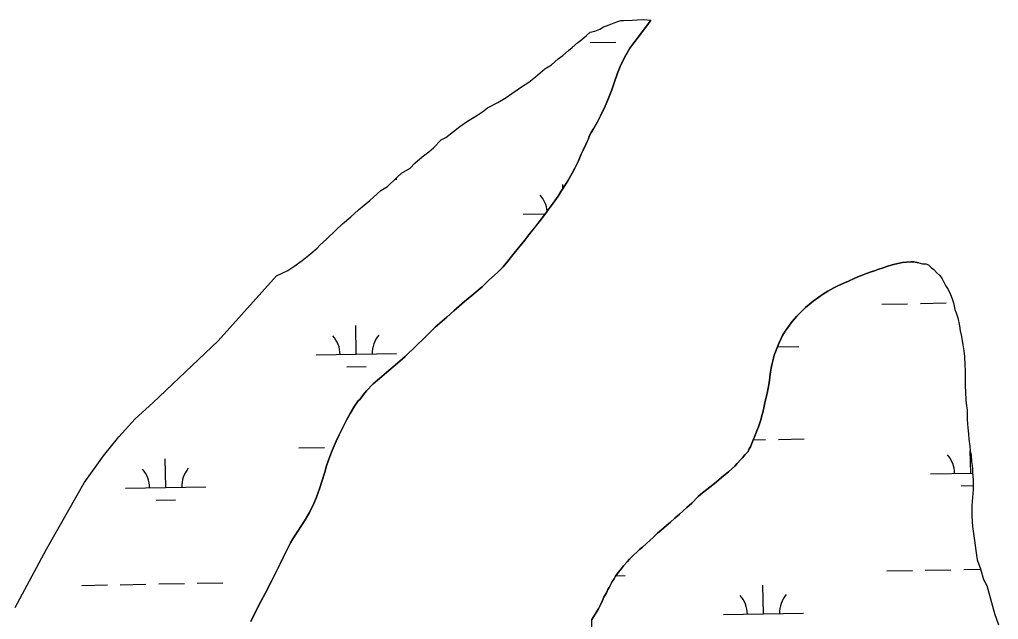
# Model space of a CAD drawing. Extents: x 3914892 to 3953151, y 242587 to 268572.
# Drawn here: x 3947519 to 3948739, y 264233 to 264980 of the extents above; entities that cross this region are included whole.
import ezdxf

# ---------------------------------------------------------------- set-up
doc = ezdxf.new("R2010")
doc.units = 0
doc.layers.add('V-TOPO-SHOR', color=7, linetype='Continuous')
doc.layers.add('V-WETL-SWMP', color=7, linetype='Continuous')

msp = doc.modelspace()

# ---------------------------------------------------------------- linework, layer by layer
at = {"layer": 'V-TOPO-SHOR'}
for points in [[(3948020.8, 264809.2), (3948029, 264815.6), (3948034.9, 264820.6), (3948044.1, 264830.7), (3948050.1, 264833.3), (3948059.5, 264840.9), (3948067.7, 264847.3), (3948077.1, 264853.7), (3948085.4, 264858.8), (3948096, 264865.3), (3948101.9, 264870.3), (3948114.9, 264876.9), (3948125.5, 264883.3), (3948132.6, 264888.4), (3948145.6, 264897.4), (3948153.8, 264902.5), (3948162, 264908.9), (3948173.7, 264919), (3948182, 264924.1), (3948190.2, 264931.7), (3948196.1, 264935.5), (3948203.1, 264941.8), (3948207.8, 264945.7), (3948214.8, 264952), (3948219.5, 264955.8), (3948225.3, 264960.8), (3948230, 264964.6), (3948236, 264966.1), (3948242, 264968.7), (3948246.7, 264971.3), (3948250.3, 264972.6), (3948253.8, 264974), (3948259.8, 264976.6), (3948264.6, 264978), (3948268.1, 264979.4), (3948271.8, 264979.5), (3948282.6, 264979.9), (3948288.7, 264980.1), (3948297.1, 264980.5), (3948305.6, 264979.6)], [(3948227.9, 264831.8), (3948229.2, 264836), (3948231.4, 264839.5), (3948234.2, 264844.1), (3948239.2, 264853.1), (3948242.9, 264860.6), (3948248.7, 264872.4), (3948251.9, 264880.6), (3948257, 264893.1), (3948260, 264901.6), (3948264.3, 264913.7), (3948267.4, 264921.8), (3948272.7, 264933.1), (3948279.6, 264944.7), (3948284.5, 264951.6), (3948291.6, 264960.7), (3948293.6, 264963.4), (3948299.1, 264970.5), (3948301.9, 264974.3), (3948305.6, 264979.6)], [(3947967.4, 264533.1), (3947976, 264540.4), (3947990, 264552), (3947999.4, 264560.4), (3948013.6, 264574.2), (3948022.9, 264583.4), (3948036.8, 264597.1), (3948051.3, 264609.4), (3948060, 264617.5), (3948073.5, 264629.2), (3948082.7, 264636.5), (3948095.5, 264647.4), (3948103.4, 264655.2), (3948114.8, 264665.7), (3948121.5, 264672.3), (3948127.6, 264679.2), (3948135.5, 264689.3), (3948140.8, 264695.9), (3948148.5, 264705.5), (3948153.7, 264712.1), (3948161.3, 264721.7), (3948166.3, 264728.2), (3948173.4, 264737.5), (3948177.7, 264743.4), (3948184, 264751.5), (3948190.1, 264760.3), (3948194, 264766.4), (3948200.2, 264776.1), (3948202.2, 264779.4), (3948207.7, 264789.1), (3948211.1, 264795.1), (3948215.4, 264804.3), (3948219, 264812.8), (3948221.2, 264817.8), (3948224.5, 264824.8), (3948226.4, 264828.6), (3948227.9, 264831.8)], [(3947839.1, 264660.9), (3947853.3, 264667.5), (3947860.4, 264672.6), (3947871, 264680.2), (3947879.2, 264686.6), (3947889.7, 264695.5), (3947893.2, 264699.2), (3947901.4, 264706.8), (3947913.1, 264718.1), (3947921.2, 264725.7), (3947931.8, 264734.5), (3947941.1, 264743.3), (3947955.2, 264754.8), (3947969.2, 264767.4), (3947977.5, 264772.5), (3947989.1, 264783.8), (3947995, 264788.9), (3948005.6, 264795.3), (3948011.4, 264801.6), (3948020.8, 264809.2)], [(3948639.7, 264677.3), (3948633, 264678.3), (3948629.8, 264678.4), (3948624.4, 264678.1), (3948619.3, 264677.6), (3948615.8, 264676.8), (3948610.1, 264675.7), (3948606.4, 264674.8), (3948599.8, 264672.8), (3948595.3, 264671.2), (3948588.6, 264669), (3948584.6, 264667.4), (3948580.6, 264666), (3948574.7, 264663.8), (3948570.4, 264662.4), (3948563.8, 264659.9), (3948559.2, 264657.8), (3948552.1, 264654.4), (3948547, 264652.2), (3948538.9, 264648.6), (3948533.7, 264645.9), (3948526.5, 264641.8), (3948519.8, 264637.6), (3948515.1, 264634.5), (3948508, 264629.3), (3948505.6, 264627.3), (3948498.4, 264621.4), (3948493.9, 264617.1), (3948487.9, 264610.6), (3948482.4, 264604.7), (3948479.4, 264600.9), (3948475.6, 264595.4), (3948473.2, 264591.9), (3948470, 264586.5), (3948468, 264582.7), (3948465.4, 264576.7), (3948463.6, 264572.5), (3948461, 264566.2), (3948459.6, 264562.2), (3948458.5, 264558.5), (3948457.3, 264553.4), (3948456.7, 264550.2), (3948455.7, 264546.1), (3948454.6, 264538.4), (3948454, 264534.7), (3948453.2, 264527.8), (3948452, 264520.8), (3948451.3, 264516.7), (3948449.8, 264510.9), (3948448.7, 264506.5), (3948447.4, 264500.6), (3948446.4, 264496.5), (3948445.3, 264490.7), (3948444.2, 264486.8), (3948443.2, 264482.7), (3948441.3, 264476.6), (3948439.9, 264472.7), (3948437.8, 264467.6), (3948436.6, 264464.5), (3948434.9, 264460.4), (3948433.8, 264457.5), (3948431.9, 264453.3), (3948430, 264447.9), (3948428.5, 264445.2), (3948426.9, 264441.9)], [(3948639.7, 264677.3), (3948644.4, 264676.1), (3948648.7, 264675.8), (3948651.8, 264674.6), (3948655.3, 264671.3), (3948658.4, 264668.8), (3948662.4, 264664.6), (3948665.9, 264661.3), (3948669, 264657.1), (3948672.2, 264650.7), (3948674, 264647.8), (3948676.3, 264644), (3948679.5, 264637.6), (3948681.3, 264632.5), (3948683.2, 264627.4), (3948684.7, 264618.9), (3948686.6, 264615.1), (3948688.5, 264608.7), (3948690.5, 264598.9), (3948691.5, 264592.5), (3948693, 264585.2), (3948694.6, 264574.9), (3948696.1, 264567.7), (3948696.7, 264560.4), (3948697, 264550.1), (3948697.7, 264542.4), (3948697.5, 264534.7), (3948697.8, 264523.5), (3948698, 264516.6), (3948698.3, 264505.9), (3948699.4, 264499.1), (3948700, 264493.9), (3948700.1, 264488.4), (3948700.3, 264481.9), (3948700.5, 264476.4), (3948701, 264471.6), (3948701.7, 264463.9), (3948702.3, 264457.5), (3948703.4, 264448.5), (3948704, 264443), (3948705, 264437.8), (3948705.7, 264429.7), (3948706.3, 264424.6), (3948706.8, 264420.3), (3948706.9, 264416), (3948707.6, 264406.6), (3948707.6, 264394.5), (3948706, 264374.8), (3948705.9, 264361.4), (3948706.8, 264348.6), (3948709.4, 264331.1), (3948711.1, 264318.6), (3948712.7, 264307.1), (3948716.9, 264295.6), (3948720.3, 264282.4), (3948724.8, 264275.2), (3948730.5, 264253.9), (3948734.4, 264240.3), (3948739.1, 264225.9)], [(3947684.7, 264502.8), (3947766.1, 264579.9), (3947839.1, 264660.9)], [(3947806.9, 264230.1), (3947811.5, 264239.5), (3947819.3, 264254.9), (3947824.8, 264265.2), (3947832.8, 264280.4), (3947837.2, 264289.7), (3947843.6, 264302.2), (3947847.5, 264309.8), (3947852.4, 264320), (3947856.6, 264328), (3947859.3, 264333.1), (3947864, 264340.4), (3947871.1, 264350.9), (3947874.6, 264356.7), (3947880.1, 264366), (3947885.7, 264377.3), (3947888.9, 264385), (3947893.2, 264396.8), (3947895.7, 264404.7), (3947899.3, 264416.4), (3947901.5, 264424), (3947905.4, 264435.8), (3947908.4, 264443.3), (3947913.5, 264454.9), (3947917.1, 264462.8), (3947920.9, 264470.5), (3947926.8, 264481.9), (3947930.7, 264489.5), (3947936.4, 264498.6), (3947941, 264505.1), (3947943.1, 264507.4), (3947947.6, 264513.3), (3947951.2, 264517.8), (3947959.6, 264526.6), (3947967.4, 264533.1)], [(3947513.3, 264247.7), (3947552.3, 264320.3), (3947599.1, 264403.1), (3947623.4, 264436.5), (3947642.6, 264460.3), (3947662.6, 264482.7), (3947684.7, 264502.8)], [(3948426.9, 264441.9), (3948423.1, 264437.7), (3948419.9, 264434), (3948417.5, 264431.6), (3948413.5, 264427.1), (3948410.4, 264423.9), (3948402.6, 264416.8), (3948398.4, 264413.4), (3948394, 264409.6), (3948387.4, 264404.1), (3948383, 264400.4), (3948375.6, 264394.5), (3948370.2, 264390.6), (3948364.8, 264385.8), (3948356.7, 264377.8), (3948350.7, 264372.3), (3948341.3, 264364), (3948335.6, 264358.8), (3948330.3, 264354.1), (3948325.2, 264349.7), (3948318.4, 264343.9), (3948314.1, 264340.1), (3948308.5, 264335), (3948304.9, 264331.7), (3948300.1, 264327.3), (3948295.2, 264322.8), (3948291.7, 264319.9), (3948288.1, 264316.6), (3948284.4, 264313.1), (3948279.3, 264307.9), (3948276, 264304.4), (3948271.7, 264299.7), (3948267.7, 264294.6), (3948265, 264291.2), (3948261.8, 264286.5), (3948259.9, 264283.4), (3948257.7, 264279.8)], [(3948257.7, 264279.8), (3948255.5, 264275.8), (3948253.9, 264272.7), (3948252.1, 264270), (3948250.3, 264265.8), (3948247.1, 264260.3), (3948245.4, 264256.5), (3948242.5, 264250.2), (3948240.3, 264245.9), (3948236.4, 264239.4), (3948232.3, 264232.7)]]:
    msp.add_lwpolyline(points, dxfattribs=at)
at = {"layer": 'V-WETL-SWMP'}
for p, q in [((3948230, 264951.9), (3948262, 264952.5)), ((3947986.6, 264781.4), (3947989.1, 264781.4)), ((3948196.1, 264769.7), (3948196.1, 264774.7)), ((3948146.7, 264737.8), (3948174, 264738.3)), ((3948593.9, 264625.7), (3948625.8, 264626.3)), ((3948641.8, 264626.6), (3948673.8, 264627.2)), ((3947938.4, 264563.3), (3947937.7, 264599.2)), ((3948463.7, 264572.7), (3948490.2, 264573.1)), ((3947888.4, 264562.4), (3947988.4, 264564.1)), ((3947926.6, 264547.6), (3947950.6, 264548)), ((3948433.4, 264456.7), (3948448.8, 264456.9)), ((3948464.8, 264457.2), (3948496.8, 264457.8)), ((3947867, 264446.5), (3947899, 264447.1)), ((3947700.8, 264397.1), (3947700.2, 264433.1)), ((3948704.5, 264415.1), (3948704, 264443.3)), ((3948654.5, 264414.2), (3948707, 264415.1)), ((3947650.8, 264396.2), (3947750.8, 264398)), ((3948692.8, 264399.4), (3948707.6, 264399.7)), ((3947689.1, 264381.5), (3947713.1, 264381.9)), ((3948262.2, 264287.1), (3948273.9, 264287.3)), ((3948599.8, 264293.1), (3948631.8, 264293.7)), ((3948647.8, 264294), (3948679.8, 264294.5)), ((3948695.8, 264294.8), (3948717, 264295.2)), ((3947596.1, 264275.2), (3947628.1, 264275.7)), ((3947644.1, 264276), (3947676.1, 264276.6)), ((3947692.1, 264276.9), (3947724.1, 264277.4)), ((3947740.1, 264277.7), (3947772.1, 264278.3)), ((3948446.1, 264239.6), (3948445.5, 264275.6)), ((3948396.1, 264238.7), (3948496.1, 264240.5))]:
    msp.add_line(p, q, dxfattribs=at)
for points in [[(3947839.1, 264660.9), (3947853.3, 264667.5), (3947860.4, 264672.6), (3947871, 264680.2), (3947879.2, 264686.6), (3947889.7, 264695.5), (3947893.2, 264699.2), (3947901.4, 264706.8), (3947913.1, 264718.1), (3947921.2, 264725.7), (3947931.8, 264734.5), (3947941.1, 264743.3), (3947955.2, 264754.8), (3947969.2, 264767.4), (3947977.5, 264772.5), (3947989.1, 264783.8), (3947995, 264788.9), (3948005.6, 264795.3), (3948011.4, 264801.6), (3948020.8, 264809.2), (3948029, 264815.6), (3948034.9, 264820.6), (3948044.1, 264830.7), (3948050.1, 264833.3), (3948059.5, 264840.9), (3948067.7, 264847.3), (3948077.1, 264853.7), (3948085.4, 264858.8), (3948096, 264865.3), (3948101.9, 264870.3), (3948114.9, 264876.9), (3948125.5, 264883.3), (3948132.6, 264888.4), (3948145.6, 264897.4), (3948153.8, 264902.5), (3948162, 264908.9), (3948173.7, 264919), (3948182, 264924.1), (3948190.2, 264931.7), (3948196.1, 264935.5), (3948203.1, 264941.8), (3948207.8, 264945.7), (3948214.8, 264952), (3948219.5, 264955.8), (3948225.3, 264960.8), (3948230, 264964.6), (3948236, 264966.1), (3948242, 264968.7), (3948246.7, 264971.3), (3948250.3, 264972.6), (3948253.8, 264974), (3948259.8, 264976.6), (3948264.6, 264978), (3948268.1, 264979.4), (3948271.8, 264979.5), (3948282.6, 264979.9), (3948288.7, 264980.1), (3948297.1, 264980.5), (3948305.6, 264979.6), (3948301.9, 264974.3), (3948299.1, 264970.5), (3948293.6, 264963.4), (3948291.6, 264960.7), (3948284.5, 264951.6), (3948279.6, 264944.7), (3948272.7, 264933.1), (3948267.4, 264921.8), (3948264.3, 264913.7), (3948260, 264901.6), (3948257, 264893.1), (3948251.9, 264880.6), (3948248.7, 264872.4), (3948242.9, 264860.6), (3948239.2, 264853.1), (3948234.2, 264844.1), (3948231.4, 264839.5), (3948229.2, 264836), (3948227.9, 264831.8), (3948226.4, 264828.6), (3948224.5, 264824.8), (3948221.2, 264817.8), (3948219, 264812.8), (3948215.4, 264804.3), (3948211.1, 264795.1), (3948207.7, 264789.1), (3948202.2, 264779.4), (3948200.2, 264776.1), (3948194, 264766.4), (3948190.1, 264760.3), (3948184, 264751.5), (3948177.7, 264743.4), (3948173.4, 264737.5), (3948166.3, 264728.2), (3948161.2, 264721.7), (3948153.7, 264712.1), (3948148.5, 264705.5), (3948140.8, 264695.9), (3948135.5, 264689.3), (3948127.6, 264679.2), (3948121.5, 264672.3), (3948114.8, 264665.7)], [(3948588.6, 264669), (3948595.3, 264671.2), (3948599.8, 264672.8), (3948606.4, 264674.8), (3948610.1, 264675.7), (3948615.8, 264676.8), (3948619.3, 264677.6), (3948624.4, 264678.1), (3948629.8, 264678.4), (3948633, 264678.3), (3948639.7, 264677.3), (3948644.4, 264676.1), (3948648.7, 264675.8), (3948651.8, 264674.6), (3948655.3, 264671.3), (3948658.4, 264668.8), (3948662.4, 264664.6), (3948665.9, 264661.3), (3948669, 264657.1), (3948672.2, 264650.7), (3948674, 264647.8), (3948676.3, 264644), (3948679.5, 264637.6), (3948681.3, 264632.5), (3948683.2, 264627.4), (3948684.7, 264618.9), (3948686.6, 264615.1), (3948688.5, 264608.7), (3948690.5, 264598.9), (3948691.5, 264592.5), (3948693, 264585.2), (3948694.6, 264574.9), (3948696.1, 264567.7), (3948696.7, 264560.4), (3948697, 264550.1), (3948697.7, 264542.4), (3948697.5, 264534.7), (3948697.8, 264523.5), (3948698, 264516.6), (3948698.3, 264505.9), (3948699.4, 264499.1), (3948700, 264493.9), (3948700.1, 264488.4), (3948700.3, 264481.9), (3948700.5, 264476.4), (3948701, 264471.6), (3948701.7, 264463.9), (3948702.3, 264457.5), (3948703.4, 264448.5), (3948704, 264443), (3948705, 264437.8), (3948705.7, 264429.7), (3948706.3, 264424.6), (3948706.8, 264420.3), (3948706.9, 264416), (3948707.6, 264406.6), (3948707.6, 264394.5), (3948706, 264374.8), (3948705.9, 264361.4), (3948706.8, 264348.6), (3948709.4, 264331.1), (3948711.1, 264318.6), (3948712.7, 264307.1), (3948716.9, 264295.6), (3948720.3, 264282.4), (3948724.8, 264275.2), (3948730.5, 264253.9), (3948734.4, 264240.3), (3948739.1, 264225.9)], [(3948114.8, 264665.7), (3948103.4, 264655.2), (3948095.5, 264647.4), (3948082.7, 264636.5), (3948073.5, 264629.2), (3948060, 264617.5), (3948051.3, 264609.4), (3948036.8, 264597.1), (3948022.9, 264583.4), (3948013.6, 264574.2), (3947999.4, 264560.4), (3947990, 264552), (3947976, 264540.4), (3947967.4, 264533.1), (3947959.6, 264526.6), (3947951.2, 264517.8), (3947947.6, 264513.3), (3947943.1, 264507.4), (3947941, 264505.1), (3947936.4, 264498.6), (3947930.7, 264489.5), (3947926.8, 264481.9), (3947920.9, 264470.5), (3947917.1, 264462.8), (3947913.5, 264454.9), (3947908.4, 264443.3), (3947905.4, 264435.8), (3947901.5, 264424), (3947899.3, 264416.4), (3947895.7, 264404.7), (3947893.2, 264396.8), (3947888.9, 264385), (3947885.7, 264377.3), (3947880.1, 264366), (3947874.6, 264356.7), (3947871.1, 264350.9), (3947864, 264340.4), (3947859.3, 264333.1), (3947856.6, 264328), (3947852.4, 264320), (3947847.5, 264309.8), (3947843.6, 264302.2), (3947837.2, 264289.7), (3947832.8, 264280.4), (3947824.8, 264265.2), (3947819.3, 264254.9), (3947811.5, 264239.5), (3947806.9, 264230.1)], [(3948232.3, 264232.7), (3948236.4, 264239.4), (3948240.3, 264245.9), (3948242.5, 264250.2), (3948245.4, 264256.5), (3948247.1, 264260.3), (3948250.3, 264265.8), (3948252.1, 264270), (3948253.9, 264272.7), (3948255.5, 264275.8), (3948257.7, 264279.8), (3948259.9, 264283.4), (3948261.8, 264286.5), (3948265, 264291.2), (3948267.7, 264294.6), (3948271.7, 264299.7), (3948276, 264304.4), (3948279.3, 264307.9), (3948284.4, 264313.1), (3948288.1, 264316.6), (3948291.7, 264319.9), (3948295.2, 264322.8), (3948300.1, 264327.3), (3948304.9, 264331.7), (3948308.5, 264335), (3948314.1, 264340.1), (3948318.4, 264343.9), (3948325.2, 264349.7), (3948330.3, 264354.1), (3948335.6, 264358.8), (3948341.3, 264364), (3948350.7, 264372.3), (3948356.7, 264377.8), (3948364.8, 264385.8), (3948370.2, 264390.6), (3948375.6, 264394.5), (3948383, 264400.4), (3948387.4, 264404.1), (3948394, 264409.6), (3948398.4, 264413.4), (3948402.6, 264416.8), (3948410.4, 264423.9), (3948413.5, 264427.1), (3948417.5, 264431.6), (3948419.9, 264434), (3948423.1, 264437.7), (3948426.9, 264441.9), (3948428.5, 264445.2), (3948430, 264447.9), (3948431.9, 264453.3), (3948433.8, 264457.5), (3948434.9, 264460.4), (3948436.6, 264464.5), (3948437.8, 264467.6), (3948439.9, 264472.7), (3948441.3, 264476.6), (3948443.2, 264482.7), (3948444.2, 264486.8), (3948445.3, 264490.7), (3948446.4, 264496.5), (3948447.4, 264500.6), (3948448.7, 264506.5), (3948449.8, 264510.9), (3948451.3, 264516.7), (3948452, 264520.8), (3948453.2, 264527.8), (3948454, 264534.7), (3948454.6, 264538.4), (3948455.7, 264546.1), (3948456.7, 264550.2), (3948457.3, 264553.4), (3948458.5, 264558.5), (3948459.6, 264562.2), (3948461, 264566.2), (3948463.6, 264572.5), (3948465.4, 264576.7), (3948468, 264582.7), (3948470, 264586.5), (3948473.2, 264591.9), (3948475.6, 264595.4), (3948479.4, 264600.9), (3948482.4, 264604.7), (3948487.9, 264610.6), (3948493.9, 264617.1), (3948498.4, 264621.4), (3948505.6, 264627.3), (3948508, 264629.3), (3948515.1, 264634.5), (3948519.8, 264637.6), (3948526.5, 264641.8), (3948533.7, 264645.9), (3948538.9, 264648.6), (3948547, 264652.2), (3948552.1, 264654.4), (3948559.2, 264657.8), (3948563.8, 264659.9), (3948570.4, 264662.4), (3948574.7, 264663.8), (3948580.6, 264666), (3948584.6, 264667.4), (3948588.6, 264669)], [(3947513.3, 264247.7), (3947552.3, 264320.3), (3947599.1, 264403.1), (3947623.4, 264436.5), (3947642.6, 264460.3), (3947662.6, 264482.7), (3947684.7, 264502.8), (3947766.1, 264579.9), (3947839.1, 264660.9)], [(3948232.2, 264220.2), (3948232.3, 264232.7)]]:
    msp.add_lwpolyline(points, dxfattribs=at)
for centre, start, end in [((3948141.5, 264738.2), 5.889, 41.7968), ((3947883.1, 264562.7), 0.2532, 41.7968), ((3947993.6, 264564.7), 140.2532, 181.7968), ((3948649.2, 264414.6), 0.2532, 41.7968), ((3947756.1, 264398.6), 140.2532, 181.7968), ((3947645.6, 264396.6), 0.2532, 41.7968), ((3948390.9, 264239.1), 0.2532, 41.7968), ((3948501.4, 264241.1), 140.2532, 181.7968)]:
    msp.add_arc(centre, 35.2, start, end, dxfattribs=at)

doc.saveas('drawing.dxf')
